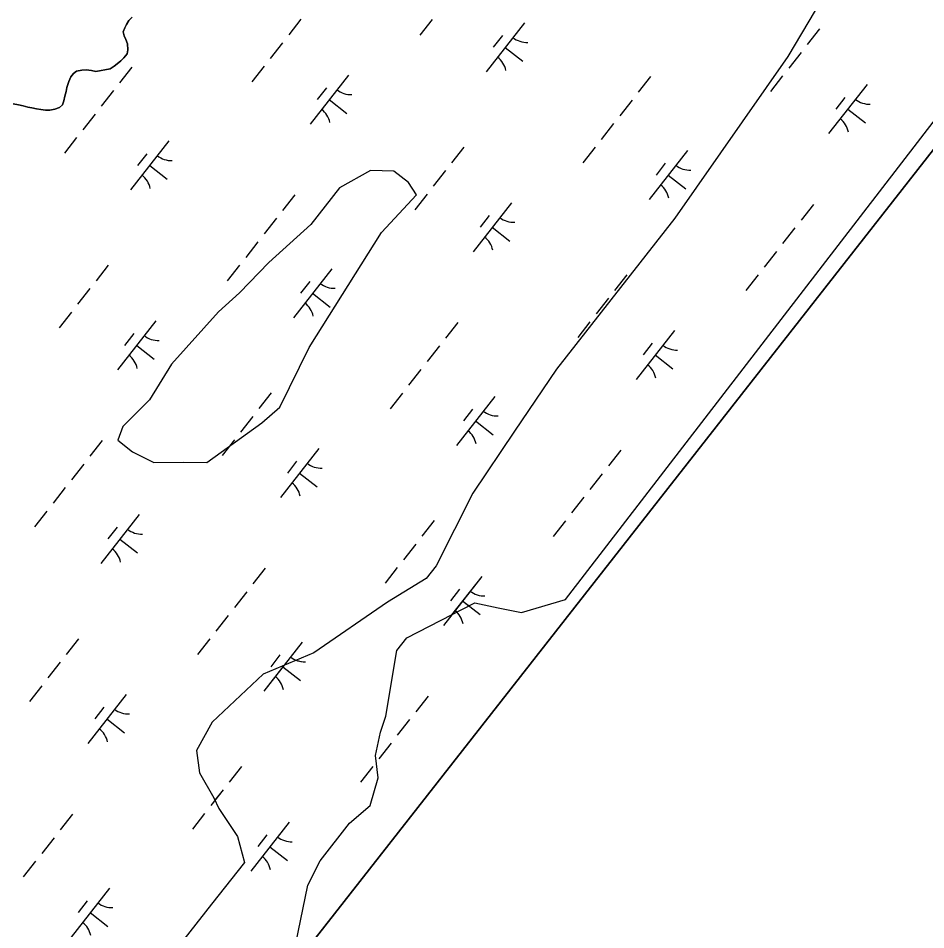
# Model space of a CAD drawing. Extents: x 3896831 to 3918110, y 171006 to 193349.
# Drawn here: x 3910262 to 3910991, y 177543 to 178275 of the extents above; entities that cross this region are included whole.
import ezdxf

# ---------------------------------------------------------------- set-up
doc = ezdxf.new("R2010")
doc.units = 0
for name, color, linetype in [('V-GRID-FRAM', 7, 'Continuous'), ('V-TOPO-SHOR', 7, 'Continuous'), ('V-WETL-SWMP', 7, 'Continuous')]:
    doc.layers.add(name, color=color, linetype=linetype)

msp = doc.modelspace()

# ---------------------------------------------------------------- linework, layer by layer
at = {"layer": 'V-GRID-FRAM'}
msp.add_lwpolyline([(3916044.94, 184610.04), (3906752.77, 172754.13), (3900055.07, 177809.84), (3909313.29, 189695.82), (3916044.94, 184610.04)], dxfattribs=at)
at = {"layer": 'V-TOPO-SHOR'}
for points in [[(3911001.58, 178454.5), (3910983.37, 178403.51), (3910961.79, 178355.17), (3910913.54, 178300.54), (3910880.67, 178244.73), (3910789.72, 178114.8), (3910694.67, 177993.53), (3910661.07, 177943.72), (3910627.48, 177893.92), (3910597.98, 177835.47), (3910590.06, 177825.36), (3910558.83, 177806.33), (3910499.74, 177765.63), (3910459.13, 177748.52), (3910418.07, 177710), (3910405.6, 177687.15), (3910407.78, 177669.12), (3910419.35, 177649.19), (3910423.45, 177640.54), (3910438.38, 177617.96), (3910443.93, 177597.29), (3910417.53, 177563.6), (3910377.92, 177513.07)], [(3910258.13, 178206.64), (3910262.38, 178205.88), (3910266.09, 178205), (3910270.07, 178204.12), (3910273.12, 178203.39), (3910276.84, 178202.64), (3910280.43, 178202.17), (3910284.02, 178201.56), (3910287.62, 178201.61), (3910291.77, 178202.46), (3910295.27, 178203.85), (3910297.84, 178205.8), (3910298.85, 178209.24), (3910299.72, 178212.83), (3910300.74, 178216.67), (3910301.2, 178219.86), (3910302.77, 178224.63), (3910304.58, 178228.32), (3910306.64, 178231.08), (3910309.08, 178232.89), (3910313.23, 178233.88), (3910316.84, 178234.07), (3910321.09, 178233.57), (3910324.54, 178232.7), (3910336.19, 178234.86), (3910339.3, 178236.92), (3910341.74, 178238.87), (3910344.72, 178241.34), (3910347.17, 178243.69), (3910349.64, 178246.97), (3910350.38, 178250.03), (3910350.08, 178254.96), (3910348.69, 178258.46), (3910347.41, 178261.42), (3910346.55, 178264.64), (3910347.82, 178267.81), (3910349.21, 178270.58), (3910351.14, 178273.61), (3910353.73, 178276.36)], [(3910485.36, 177532.19), (3910494.92, 177579.08), (3910504.75, 177598.57), (3910528.51, 177628.88), (3910545.08, 177643.09), (3910551.55, 177665.21), (3910549.36, 177683.24), (3910553.19, 177701.99), (3910557.74, 177714.74), (3910566.57, 177767.64), (3910574.49, 177777.75), (3910629.02, 177805.7), (3910647.78, 177801.87), (3910666.54, 177798.05), (3910701.86, 177808.43), (3911017.97, 178218.69)]]:
    msp.add_lwpolyline(points, dxfattribs=at)
msp.add_lwpolyline([(3910495.89, 178011.07), (3910554.02, 178103.44), (3910582.37, 178133.54), (3910575.84, 178143.42), (3910564.05, 178152.66), (3910545.34, 178153.05), (3910520.34, 178139.36), (3910497.24, 178109.89), (3910463.64, 178079.15), (3910439.91, 178054.94), (3910423.11, 178039.58), (3910385.52, 177997.69), (3910367.68, 177968.86), (3910346.26, 177947.6), (3910342.28, 177936.45), (3910354.07, 177927.21), (3910371.11, 177918.61), (3910395.08, 177918.85), (3910413.79, 177918.45), (3910457.91, 177950.47), (3910472.4, 177962.89)], close=True, dxfattribs=at)
at = {"layer": 'V-WETL-SWMP'}
for p, q in [((3910067.82, 176983.82), (3916044.94, 184610.04)), ((3910349.21, 178270.58), (3910347.82, 178267.81)), ((3910351.14, 178273.61), (3910349.21, 178270.58)), ((3910353.73, 178276.35), (3910351.14, 178273.61)), ((3910489.42, 178274.64), (3910479.55, 178262.04)), ((3910594.88, 178274.51), (3910585.01, 178261.91)), ((3910669.01, 178271.77), (3910638.17, 178232.42)), ((3910347.82, 178267.81), (3910346.55, 178264.64)), ((3910346.55, 178264.64), (3910347.41, 178261.42)), ((3910906.06, 178266.94), (3910896.19, 178254.34)), ((3910906.06, 178266.94), (3910896.19, 178254.34)), ((3910347.41, 178261.42), (3910348.69, 178258.46)), ((3910348.69, 178258.46), (3910350.08, 178254.96)), ((3910651.22, 178261.58), (3910643.82, 178252.13)), ((3910350.37, 178250.02), (3910349.64, 178246.97)), ((3910350.08, 178254.96), (3910350.37, 178250.02)), ((3910474.61, 178255.75), (3910464.74, 178243.15)), ((3910653.59, 178252.09), (3910667.76, 178240.99)), ((3910344.72, 178241.34), (3910341.74, 178238.87)), ((3910347.17, 178243.69), (3910344.72, 178241.34)), ((3910349.64, 178246.97), (3910347.17, 178243.69)), ((3910891.25, 178248.05), (3910881.38, 178235.45)), ((3910891.25, 178248.05), (3910881.38, 178235.45)), ((3910316.84, 178234.06), (3910313.23, 178233.88)), ((3910321.09, 178233.57), (3910316.84, 178234.06)), ((3910336.19, 178234.86), (3910324.54, 178232.7)), ((3910339.3, 178236.92), (3910336.19, 178234.86)), ((3910341.74, 178238.87), (3910339.3, 178236.92)), ((3910353.57, 178236.27), (3910343.7, 178223.67)), ((3910459.81, 178236.86), (3910449.94, 178224.27)), ((3910304.58, 178228.32), (3910302.77, 178224.63)), ((3910306.64, 178231.08), (3910304.58, 178228.32)), ((3910309.08, 178232.89), (3910306.64, 178231.08)), ((3910313.23, 178233.88), (3910309.08, 178232.89)), ((3910324.54, 178232.7), (3910321.09, 178233.57)), ((3910527.62, 178229.82), (3910496.78, 178190.47)), ((3910770.21, 178228.57), (3910760.34, 178215.97)), ((3910876.45, 178229.16), (3910866.58, 178216.57)), ((3910876.45, 178229.16), (3910866.58, 178216.57)), ((3910301.21, 178219.86), (3910300.74, 178216.67)), ((3910302.77, 178224.63), (3910301.21, 178219.86)), ((3910509.83, 178219.63), (3910502.43, 178210.18)), ((3910944.27, 178222.12), (3910913.42, 178182.77)), ((3910944.27, 178222.12), (3910913.42, 178182.77)), ((3910299.72, 178212.83), (3910298.85, 178209.24)), ((3910300.74, 178216.67), (3910299.72, 178212.83)), ((3910338.76, 178217.38), (3910328.9, 178204.78)), ((3910262.38, 178205.88), (3910258.13, 178206.64)), ((3910266.09, 178205), (3910262.38, 178205.88)), ((3910270.07, 178204.12), (3910266.09, 178205)), ((3910297.84, 178205.8), (3910295.27, 178203.85)), ((3910298.85, 178209.24), (3910297.84, 178205.8)), ((3910512.2, 178210.15), (3910526.37, 178199.04)), ((3910755.41, 178209.68), (3910745.54, 178197.08)), ((3910926.47, 178211.93), (3910919.07, 178202.48)), ((3910926.47, 178211.93), (3910919.07, 178202.48)), ((3910273.12, 178203.39), (3910270.07, 178204.12)), ((3910276.84, 178202.64), (3910273.12, 178203.39)), ((3910280.43, 178202.17), (3910276.84, 178202.64)), ((3910284.02, 178201.56), (3910280.43, 178202.17)), ((3910287.62, 178201.61), (3910284.02, 178201.56)), ((3910291.77, 178202.46), (3910287.62, 178201.61)), ((3910295.27, 178203.85), (3910291.77, 178202.46)), ((3910323.96, 178198.49), (3910314.09, 178185.89)), ((3910928.84, 178202.45), (3910943.01, 178191.34)), ((3910928.84, 178202.45), (3910943.01, 178191.34)), ((3910740.6, 178190.79), (3910730.73, 178178.19)), ((3910309.16, 178179.6), (3910299.29, 178167)), ((3910383.29, 178176.86), (3910352.45, 178137.51)), ((3910620.34, 178172.03), (3910610.47, 178159.44)), ((3910725.8, 178171.9), (3910715.93, 178159.3)), ((3910799.93, 178169.16), (3910769.09, 178129.81)), ((3910365.5, 178166.67), (3910358.09, 178157.22)), ((3910367.87, 178157.19), (3910382.03, 178146.08)), ((3910782.14, 178158.97), (3910774.74, 178149.52)), ((3910605.53, 178153.14), (3910595.66, 178140.55)), ((3910784.51, 178149.49), (3910798.68, 178138.38)), ((3910484.49, 178133.66), (3910474.62, 178121.07)), ((3910590.73, 178134.25), (3910580.86, 178121.66)), ((3910658.54, 178127.21), (3910627.7, 178087.86)), ((3910901.13, 178125.96), (3910891.26, 178113.37)), ((3910901.13, 178125.96), (3910891.26, 178113.37)), ((3910640.75, 178117.02), (3910633.35, 178107.57)), ((3910469.68, 178114.77), (3910459.81, 178102.18)), ((3910643.12, 178107.54), (3910657.29, 178096.43)), ((3910886.33, 178107.07), (3910876.46, 178094.48)), ((3910886.33, 178107.07), (3910876.46, 178094.48)), ((3910454.88, 178095.88), (3910445.01, 178083.29)), ((3910871.52, 178088.18), (3910861.65, 178075.59)), ((3910871.52, 178088.18), (3910861.65, 178075.59)), ((3910334.61, 178077.12), (3910324.74, 178064.53)), ((3910440.07, 178076.99), (3910430.2, 178064.4)), ((3910514.21, 178074.25), (3910483.36, 178034.9)), ((3910514.21, 178074.25), (3910483.36, 178034.9)), ((3910751.25, 178069.42), (3910741.38, 178056.83)), ((3910856.72, 178069.29), (3910846.85, 178056.7)), ((3910856.72, 178069.29), (3910846.85, 178056.7)), ((3910319.81, 178058.23), (3910309.94, 178045.64)), ((3910496.41, 178064.06), (3910489.01, 178054.61)), ((3910496.41, 178064.06), (3910489.01, 178054.61)), ((3910498.79, 178054.58), (3910512.95, 178043.47)), ((3910498.79, 178054.58), (3910512.95, 178043.47)), ((3910736.45, 178050.53), (3910726.58, 178037.94)), ((3910305, 178039.34), (3910295.13, 178026.75)), ((3910372.82, 178032.31), (3910341.97, 177992.95)), ((3910615.41, 178031.05), (3910605.54, 178018.46)), ((3910721.64, 178031.64), (3910711.77, 178019.05)), ((3910355.02, 178022.11), (3910347.62, 178012.67)), ((3910789.46, 178024.61), (3910758.62, 177985.25)), ((3910789.46, 178024.61), (3910758.62, 177985.25)), ((3910771.67, 178014.41), (3910764.26, 178004.97)), ((3910771.67, 178014.41), (3910764.26, 178004.97)), ((3910357.4, 178012.63), (3910371.56, 178001.52)), ((3910600.6, 178012.16), (3910590.73, 177999.57)), ((3910774.04, 178004.93), (3910788.21, 177993.82)), ((3910774.04, 178004.93), (3910788.21, 177993.82)), ((3910585.8, 177993.27), (3910575.93, 177980.68)), ((3910465.53, 177974.51), (3910455.66, 177961.92)), ((3910465.53, 177974.51), (3910455.66, 177961.92)), ((3910570.99, 177974.38), (3910561.12, 177961.79)), ((3910645.13, 177971.65), (3910614.28, 177932.29)), ((3910627.33, 177961.45), (3910619.93, 177952.01)), ((3910450.72, 177955.62), (3910440.85, 177943.03)), ((3910450.72, 177955.62), (3910440.85, 177943.03)), ((3910629.7, 177951.97), (3910643.87, 177940.87)), ((3910329.68, 177936.14), (3910319.81, 177923.55)), ((3910435.92, 177936.73), (3910426.05, 177924.14)), ((3910435.92, 177936.73), (3910431.89, 177931.59)), ((3910503.74, 177929.7), (3910472.89, 177890.34)), ((3910746.33, 177928.44), (3910736.46, 177915.85)), ((3910746.33, 177928.44), (3910736.46, 177915.85)), ((3910485.94, 177919.5), (3910478.54, 177910.06)), ((3910314.88, 177917.25), (3910305.01, 177904.66)), ((3910488.31, 177910.02), (3910502.48, 177898.92)), ((3910731.52, 177909.55), (3910721.65, 177896.96)), ((3910731.52, 177909.55), (3910721.65, 177896.96)), ((3910300.07, 177898.36), (3910290.2, 177885.77)), ((3910716.72, 177890.66), (3910706.85, 177878.07)), ((3910716.72, 177890.66), (3910706.85, 177878.07)), ((3910285.27, 177879.47), (3910275.4, 177866.88)), ((3910359.4, 177876.74), (3910328.56, 177837.38)), ((3910596.45, 177871.9), (3910586.58, 177859.31)), ((3910701.91, 177871.77), (3910692.04, 177859.18)), ((3910701.91, 177871.77), (3910692.04, 177859.18)), ((3910341.61, 177866.54), (3910334.21, 177857.1)), ((3910343.98, 177857.06), (3910358.15, 177845.96)), ((3910581.64, 177853.01), (3910571.77, 177840.42)), ((3910460.6, 177833.53), (3910450.73, 177820.94)), ((3910566.84, 177834.12), (3910556.97, 177821.53)), ((3910634.65, 177827.09), (3910603.81, 177787.73)), ((3910634.65, 177827.09), (3910610.41, 177796.16)), ((3910616.86, 177816.89), (3910609.46, 177807.45)), ((3910616.86, 177816.89), (3910609.46, 177807.45)), ((3910445.8, 177814.64), (3910435.93, 177802.05)), ((3910619.23, 177807.41), (3910633.4, 177796.31)), ((3910619.23, 177807.41), (3910624.43, 177803.34)), ((3910430.99, 177795.75), (3910421.12, 177783.16)), ((3910310.72, 177776.99), (3910300.85, 177764.4)), ((3910416.19, 177776.86), (3910406.32, 177764.27)), ((3910490.32, 177774.13), (3910459.48, 177734.78)), ((3910295.92, 177758.1), (3910286.05, 177745.51)), ((3910472.53, 177763.93), (3910465.12, 177754.49)), ((3910475.73, 177755.51), (3910459.48, 177734.78)), ((3910474.9, 177754.45), (3910489.07, 177743.35)), ((3910474.9, 177754.45), (3910489.07, 177743.35)), ((3910281.11, 177739.22), (3910271.24, 177726.62)), ((3910348.93, 177732.18), (3910318.09, 177692.83)), ((3910591.52, 177730.92), (3910581.65, 177718.33)), ((3910331.14, 177721.98), (3910323.73, 177712.54)), ((3910333.51, 177712.5), (3910347.68, 177701.4)), ((3910576.71, 177712.03), (3910566.84, 177699.44)), ((3910561.91, 177693.14), (3910552.04, 177680.55)), ((3910441.64, 177674.39), (3910431.77, 177661.79)), ((3910441.64, 177674.39), (3910431.77, 177661.79)), ((3910547.1, 177674.26), (3910537.23, 177661.66)), ((3910547.1, 177674.26), (3910537.23, 177661.66)), ((3910426.84, 177655.5), (3910416.97, 177642.9)), ((3910426.84, 177655.5), (3910420.31, 177647.16)), ((3910305.79, 177636.02), (3910295.93, 177623.42)), ((3910412.03, 177636.61), (3910402.16, 177624.01)), ((3910479.85, 177629.57), (3910449, 177590.22)), ((3910479.85, 177629.57), (3910449, 177590.22)), ((3910462.05, 177619.38), (3910454.65, 177609.93)), ((3910462.05, 177619.38), (3910454.65, 177609.93)), ((3910290.99, 177617.13), (3910281.12, 177604.53)), ((3910464.43, 177609.89), (3910478.59, 177598.79)), ((3910464.43, 177609.89), (3910478.59, 177598.79)), ((3910276.19, 177598.24), (3910266.32, 177585.64)), ((3910335.51, 177576.61), (3910304.67, 177537.26)), ((3910317.72, 177566.42), (3910310.32, 177556.97)), ((3910320.09, 177556.93), (3910334.26, 177545.83))]:
    msp.add_line(p, q, dxfattribs=at)
for points in [[(3911001.58, 178454.5), (3910983.37, 178403.51), (3910961.79, 178355.17), (3910913.54, 178300.54), (3910880.67, 178244.73), (3910789.72, 178114.8), (3910694.67, 177993.53), (3910661.07, 177943.72), (3910627.48, 177893.92), (3910597.98, 177835.47), (3910590.06, 177825.36), (3910558.83, 177806.33), (3910499.74, 177765.63), (3910459.13, 177748.52), (3910418.07, 177710), (3910405.6, 177687.15), (3910407.78, 177669.12), (3910419.35, 177649.19), (3910423.45, 177640.54), (3910438.38, 177617.96), (3910443.93, 177597.29), (3910417.53, 177563.6), (3910377.92, 177513.07)], [(3910485.36, 177532.19), (3910494.92, 177579.08), (3910504.75, 177598.57), (3910528.51, 177628.88), (3910545.08, 177643.09), (3910551.55, 177665.21), (3910549.36, 177683.24), (3910553.19, 177701.99), (3910557.74, 177714.74), (3910566.57, 177767.64), (3910574.49, 177777.75), (3910629.02, 177805.7), (3910647.78, 177801.87), (3910666.54, 177798.05), (3910701.86, 177808.43), (3911017.97, 178218.69)]]:
    msp.add_lwpolyline(points, dxfattribs=at)
msp.add_lwpolyline([(3910495.89, 178011.07), (3910554.02, 178103.44), (3910582.37, 178133.54), (3910575.84, 178143.42), (3910564.05, 178152.66), (3910545.34, 178153.05), (3910520.34, 178139.36), (3910497.24, 178109.89), (3910463.64, 178079.15), (3910439.91, 178054.94), (3910423.11, 178039.58), (3910385.52, 177997.69), (3910367.68, 177968.86), (3910346.26, 177947.6), (3910342.28, 177936.45), (3910354.07, 177927.21), (3910371.11, 177918.61), (3910395.08, 177918.85), (3910413.79, 177918.45), (3910457.91, 177950.47), (3910472.4, 177962.89)], close=True, dxfattribs=at)
for centre, start, end in [((3910670.82, 178273.69), 231.14028, 272.68394), ((3910636.74, 178230.21), 11.14028, 52.68394), ((3910529.43, 178231.74), 231.14028, 272.68394), ((3910946.07, 178224.04), 231.14028, 272.68394), ((3910946.07, 178224.04), 231.14028, 272.68394), ((3910495.35, 178188.26), 11.14028, 52.68394), ((3910911.99, 178180.56), 11.14028, 52.68394), ((3910911.99, 178180.56), 11.14028, 52.68394), ((3910385.09, 178178.78), 231.14028, 272.68394), ((3910801.74, 178171.08), 231.14028, 272.68394), ((3910351.02, 178135.3), 11.14028, 52.68394), ((3910767.66, 178127.6), 11.14028, 52.68394), ((3910660.35, 178129.13), 231.14028, 272.68394), ((3910626.27, 178085.65), 11.14028, 52.68394), ((3910516.01, 178076.17), 231.14028, 272.68394), ((3910516.01, 178076.17), 231.14028, 272.68394), ((3910481.93, 178032.69), 11.14028, 52.68394), ((3910481.93, 178032.69), 11.14028, 52.68394), ((3910374.62, 178034.22), 231.14028, 272.68394), ((3910791.26, 178026.52), 231.14028, 272.68394), ((3910791.26, 178026.52), 231.14028, 272.68394), ((3910340.54, 177990.74), 11.14028, 52.68394), ((3910757.19, 177983.04), 11.14028, 52.68394), ((3910757.19, 177983.04), 11.14028, 52.68394), ((3910646.93, 177973.56), 231.14028, 272.68394), ((3910612.85, 177930.08), 11.14028, 52.68394), ((3910505.54, 177931.61), 231.14028, 272.68394), ((3910471.46, 177888.13), 11.14028, 52.68394), ((3910361.21, 177878.65), 231.14028, 272.68394), ((3910327.13, 177835.17), 11.14028, 52.68394), ((3910636.46, 177829), 231.14028, 272.68394), ((3910636.46, 177829), 231.14028, 272.68394), ((3910602.38, 177785.53), 11.14028, 52.68394), ((3910602.38, 177785.53), 46.34664, 52.68394), ((3910492.12, 177776.05), 231.14028, 272.68394), ((3910492.12, 177776.05), 248.27108, 272.68394), ((3910458.05, 177732.57), 11.14028, 52.68394), ((3910458.05, 177732.57), 11.14028, 52.68394), ((3910350.73, 177734.1), 231.14028, 272.68394), ((3910316.66, 177690.62), 11.14028, 52.68394), ((3910481.65, 177631.49), 231.14028, 272.68394), ((3910481.65, 177631.49), 231.14028, 272.68394), ((3910447.57, 177588.01), 11.14028, 52.68394), ((3910447.57, 177588.01), 11.14028, 52.68394), ((3910337.32, 177578.53), 231.14028, 272.68394), ((3910303.24, 177535.05), 11.14028, 52.68394)]:
    msp.add_arc(centre, 17.62, start, end, dxfattribs=at)

doc.saveas('drawing.dxf')
